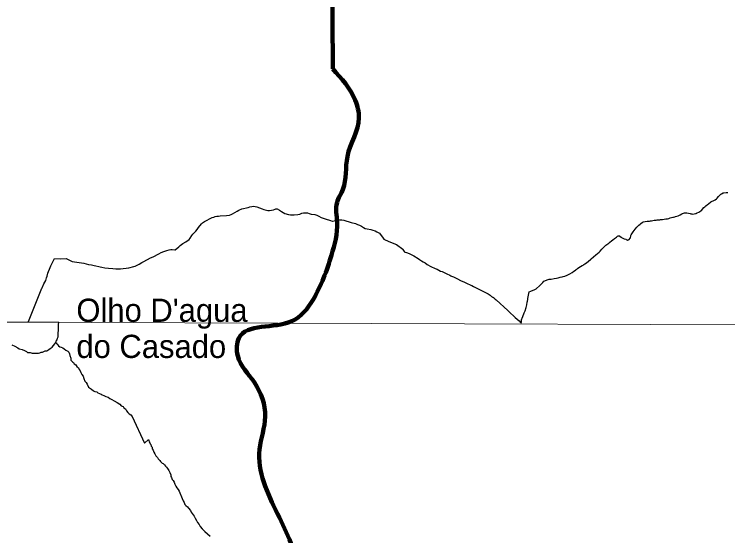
# Model space of a CAD drawing. Extents: x 553962 to 842807, y 8883888 to 9032388.
# Drawn here: x 628002 to 643403, y 8945035 to 8956284 of the extents above; entities that cross this region are included whole.
import ezdxf

# ---------------------------------------------------------------- set-up
doc = ezdxf.new("R2010")
doc.units = 0
doc.header["$LTSCALE"] = 200
for name, color, linetype, lineweight in [('1', 7, 'Continuous', 13), ('12', 7, 'Continuous', 25), ('21', 7, 'Continuous', 25), ('9', 7, 'Continuous', 90)]:
    doc.layers.add(name, color=color, linetype=linetype, lineweight=lineweight)
doc.layers.add('41', color=7, linetype='Continuous')

msp = doc.modelspace()

# ---------------------------------------------------------------- linework, layer by layer
at = {"layer": '1'}
msp.add_line((565315.3, 8949866.8), (791497.7, 8949052.2), dxfattribs=at)
at = {"layer": '12'}
for points in [[(642470.5, 8951998.4), (642488.5, 8952001.9), (642522.6, 8951999.2), (642556.7, 8951992.9), (642592.3, 8951983), (642609.4, 8951976.9), (642626.5, 8951976.6), (642642.7, 8951974.7), (642676.8, 8951977.7), (642721, 8951987.2), (642724.8, 8951990.9), (642735.1, 8951994.5), (642743.5, 8952000), (642776.2, 8952012.3), (642776.2, 8952012.3), (642820.9, 8952041.1), (642834.6, 8952053), (642890.7, 8952119.2), (642906.7, 8952133.2), (642928.9, 8952148.8), (642967.9, 8952182.8), (642985, 8952193.5), (643037.1, 8952235.1), (643053.7, 8952245), (643102.2, 8952265.8), (643135, 8952282.2), (643159.6, 8952300.8), (643178.3, 8952317.8), (643202.9, 8952349.8), (643246, 8952395.7), (643257.2, 8952401.9), (643271.1, 8952413.3), (643302.7, 8952429.5), (643320.6, 8952432.8), (643369.3, 8952438.9), (643405.8, 8952441)], [(631977.1, 8951685.3), (632043.8, 8951765.5), (632068.1, 8951787.6), (632108.7, 8951813.7), (632273.3, 8951897.1), (632308.2, 8951910.2), (632340.4, 8951920.2), (632377.3, 8951927.3), (632410.5, 8951931.4), (632445.5, 8951933.4), (632583, 8951943.7), (632651.1, 8951951.8), (632683.3, 8951961.8), (632714.5, 8951977.9), (632813.6, 8952039.2), (632846.3, 8952056.3), (632917.7, 8952084.4), (633052.1, 8952118.7), (633089.1, 8952126.8), (633126.8, 8952136.8), (633162.7, 8952142.2)], [(633162.7, 8952142.2), (633241, 8952131), (633351.4, 8952085.1), (633389.4, 8952073.2), (633476, 8952053.2), (633512.3, 8952049.3), (633554.8, 8952055.4), (633594.5, 8952068.5), (633634.9, 8952078.5), (633648.8, 8952084.6), (633676.3, 8952083.6), (633727.4, 8952060.7), (633770.1, 8952027.7), (633804.1, 8952004.7), (633842.6, 8951989.7), (633923.6, 8951967.8), (633963.1, 8951960.9), (634004.5, 8951957.9), (634043, 8951958), (634125.1, 8951962.1), (634165.6, 8951972.2), (634207, 8951990.3), (634246.6, 8951999.4), (634288, 8952002.5), (634328.5, 8951997.5), (634368.9, 8951987.6), (634409.5, 8951974.6), (634490.4, 8951962.7), (634530.8, 8951952.8), (634579.8, 8951930.8), (634627.9, 8951901.8), (634668.1, 8951883.9), (634709.8, 8951868.9), (634829.3, 8951833.1), (634866.1, 8951824.1)], [(640395.6, 8950959.1), (640439.6, 8950994.5), (640445, 8950997), (640447, 8951000.5), (640457.8, 8951007.8), (640555.3, 8951093.5), (640594.1, 8951120.7), (640626.7, 8951148.9), (640649.6, 8951173.9), (640686.4, 8951218.1), (640699.1, 8951231), (640711, 8951247), (640763.7, 8951297.4), (640775.4, 8951302.8), (640813.7, 8951328.4), (640837.7, 8951348), (640857.9, 8951367.2), (640891.5, 8951395.5), (640923.9, 8951418.5), (640957.6, 8951446.5), (641002, 8951475.6), (641024.2, 8951496.1), (641040.4, 8951506.2), (641048.4, 8951506.8), (641063.8, 8951505.7), (641076.1, 8951500.8), (641103, 8951472.9), (641113.2, 8951465), (641125.4, 8951459), (641140.6, 8951455), (641169.7, 8951440.6), (641200.2, 8951430.5), (641213.3, 8951424.4), (641238.7, 8951409.4), (641250.3, 8951409.1), (641257, 8951415.1), (641263.6, 8951416.6), (641271.5, 8951423.5), (641278.8, 8951426.2), (641300.2, 8951451.3), (641301.2, 8951463.4), (641305.1, 8951471.8), (641310.1, 8951499.8), (641314, 8951513.2), (641320.4, 8951528.1), (641359.3, 8951592.4), (641405.6, 8951650.4), (641442.9, 8951693.2), (641484.3, 8951731.3), (641515.2, 8951757.2), (641526.5, 8951768.3), (641559, 8951794.4), (641579.3, 8951807.2), (641667.6, 8951821), (641713.1, 8951823.5), (641738.9, 8951828.1), (641757.8, 8951829.8), (641786.9, 8951836), (641814.4, 8951840), (641860.7, 8951842.5), (641877.2, 8951846.8), (641891.3, 8951848.7), (641906.2, 8951849), (641921.9, 8951853), (641936.1, 8951853.2), (641951.8, 8951855.2), (641995, 8951856.3), (642070.3, 8951868.1), (642085.2, 8951872.2), (642100.9, 8951874.6), (642130, 8951881.9), (642144.9, 8951887.1), (642160.5, 8951889.6), (642189.7, 8951897.8), (642218.7, 8951904.1), (642234.4, 8951909.5), (642263.5, 8951916.8), (642278.1, 8951923.3), (642336.6, 8951938.4), (642365, 8951949.3), (642376.5, 8951955.1), (642413.4, 8951978.7), (642427.4, 8951986.2), (642470.5, 8951998.4)], [(634866.1, 8951824.1), (634873.4, 8951824.1), (634910.2, 8951826.2), (634950.7, 8951837.2), (634989.1, 8951847.3), (635028.1, 8951852.4), (635071.3, 8951849.5), (635114.6, 8951840.5), (635272.6, 8951793.7), (635367.2, 8951768.8), (635408.9, 8951751.8), (635451.4, 8951736.9), (635498.6, 8951712.9), (635544.2, 8951684), (635579.4, 8951666), (635619.9, 8951654), (635700.8, 8951640.1), (635740.5, 8951628.2), (635792.4, 8951609.2), (635828.7, 8951590.2), (635872.5, 8951570.3), (635883.6, 8951562.3), (635922.4, 8951513.3), (635950.1, 8951475.3), (635979.6, 8951429.2), (636087.1, 8951379.3), (636253.1, 8951319.5), (636386.5, 8951215.6), (636391.7, 8951209.6), (636419.7, 8951164.5), (636421.7, 8951160.5), (636421.7, 8951160.5), (636421.7, 8951160.5)], [(628309.2, 8949653.4), (628599.7, 8950377.9), (628601.3, 8950384.9), (628641.4, 8950470.1), (628663, 8950503.2), (628681.3, 8950538.3), (628691.8, 8950567.4), (628700.4, 8950599.4), (628711, 8950631.5), (628727.3, 8950696.6), (628774.6, 8950822.9), (628788.9, 8950856), (628806.9, 8950888.1), (628840.8, 8950956.2), (628872.2, 8951013.3), (628996.9, 8951009.5), (629121.2, 8951016.8), (629253.8, 8950950.8), (629505.9, 8950912.2), (629601.8, 8950889.3), (629665.7, 8950879.4), (629728.8, 8950861.5), (629762.5, 8950857.5), (629825.6, 8950843.6), (629857.5, 8950834.6), (629889.5, 8950829.7), (629956.5, 8950815.8), (630035.3, 8950806.9), (630130.2, 8950799), (630192.3, 8950791.1), (630294.1, 8950795.2), (630475.3, 8950814.6), (630582.1, 8950842.8), (630610.8, 8950852.8), (630639.6, 8950867.9), (630696.5, 8950894.1), (630755.1, 8950927.2), (630784, 8950940.3), (630880.8, 8950995.5), (630942.3, 8951026.6), (631001.9, 8951051.8), (631119.9, 8951113.1), (631172.4, 8951142.2), (631232.1, 8951169.3), (631292.6, 8951189.5), (631346.6, 8951202.6), (631380.4, 8951208.6), (631413.7, 8951209.7), (631469.4, 8951200.8), (631474.6, 8951200.8), (631553, 8951268), (631581, 8951297.1), (631608.2, 8951320.2), (631637.5, 8951342.2), (631707.2, 8951377.4), (631776.4, 8951422.6), (631796.8, 8951451.7), (631836.1, 8951514.8), (631854.5, 8951538.9), (631890.1, 8951573), (631921.4, 8951606.1), (631949.1, 8951643.2), (631977.1, 8951685.3), (631977.1, 8951685.3)], [(636421.7, 8951160.5), (636492.6, 8951137.6), (636543.8, 8951117.6), (636626.9, 8951075.7), (636719.5, 8951017.8), (636751.5, 8950995.8), (636795.3, 8950967.8), (636826.1, 8950942.8), (636870.7, 8950918.8), (636915.4, 8950886.9), (636996.5, 8950842.9), (637085.1, 8950803), (637131.6, 8950784.1), (637204.7, 8950745.1)], [(639116.2, 8950297.4), (639149.8, 8950312.8), (639201.4, 8950330), (639225.8, 8950341.2), (639251, 8950352), (639254.3, 8950354.5), (639265.5, 8950361.8), (639275.1, 8950369.6), (639340.1, 8950423.9), (639377.5, 8950461.2), (639409.6, 8950499.5), (639433.2, 8950522.9), (639488.6, 8950549.3), (639509.1, 8950557.4), (639550.9, 8950566.9), (639593.5, 8950572.4), (639658.3, 8950586.3), (639703.6, 8950591.1), (639744.3, 8950599.4), (639786.9, 8950612), (639828.7, 8950619.4), (639850, 8950624.7), (639890, 8950637.6), (639937.9, 8950655.7), (639994.2, 8950681.9), (640048.1, 8950716.4), (640078.5, 8950742.4), (640115.7, 8950767), (640133.5, 8950781.2), (640151.5, 8950793.1), (640167.6, 8950806.8), (640226.6, 8950841.8), (640263.4, 8950861.3), (640263.4, 8950861.3), (640280.4, 8950873), (640297.6, 8950886.7), (640316.3, 8950898), (640351.7, 8950923.7), (640395.6, 8950959.1)], [(637204.7, 8950745.1), (637236.4, 8950731.9), (637342.1, 8950681.2), (637402.5, 8950654.2), (637429.5, 8950639.7), (637442.2, 8950635.2), (637481.3, 8950617.9), (637571.5, 8950575), (637632.7, 8950543.3), (637724.2, 8950501.8), (637761.9, 8950483), (637855.8, 8950440.2), (637882.2, 8950429.6), (637917.4, 8950409.5), (638134, 8950306.5), (638157.9, 8950291.9), (638228.5, 8950253.9), (638272.8, 8950224.6), (638304.2, 8950197.7), (638316.9, 8950191.8), (638323.7, 8950184.3), (638335.4, 8950179.9), (638341.5, 8950174.2), (638346.7, 8950171.6), (638352.3, 8950164.8), (638359.3, 8950163), (638363.3, 8950157.6), (638382.1, 8950140), (638404.6, 8950123.8), (638657.4, 8949892.2), (638716.1, 8949835.5), (638775.8, 8949782.1), (638818.1, 8949741), (638898.3, 8949671.3), (638932.1, 8949635.9), (638944.8, 8949626.3), (638949.6, 8949652.2), (638952.9, 8949690.6), (638957.5, 8949711.3), (638963.7, 8949729.7), (638981, 8949766.6), (639010.6, 8949844.8), (639027.5, 8949883.2), (639052, 8949959.9), (639066.5, 8950015.8), (639075.2, 8950073.3), (639081, 8950095.8), (639085, 8950131.7), (639085.5, 8950153.3), (639116.2, 8950297.4)], [(628906.4, 8949193.4), (628921.3, 8949173.3), (628943.6, 8949150.6), (628956, 8949130.5), (628983.3, 8949110.3), (629015.8, 8949102.6), (629048.2, 8949084.8), (629080.5, 8949064.6), (629117.8, 8949036.8), (629155.2, 8949016.5), (629177.5, 8948991.3), (629197.3, 8948958.7), (629204.5, 8948921.1), (629221.6, 8948865.9), (629226.2, 8948820.8), (629261, 8948788), (629283.4, 8948770.3), (629298.2, 8948742.7), (629330.6, 8948725), (629352.8, 8948687.2), (629385, 8948654.5), (629404.8, 8948624.3), (629422.1, 8948591.7), (629441.8, 8948556.5), (629459, 8948516.3), (629488.7, 8948473.6), (629503.3, 8948423.4), (629522.9, 8948370.7), (629552.7, 8948342.9), (629572.5, 8948307.8), (629604.5, 8948240), (629669.2, 8948197)], [(629669.2, 8948197), (629708.9, 8948159.2), (629743.8, 8948146.4), (629783.8, 8948136.1), (629808.6, 8948118.4), (629841.1, 8948105.7), (629875.9, 8948088), (629898.4, 8948077.8), (629935.8, 8948062.5), (629978.1, 8948034.7), (630025.5, 8948021.9), (630067.8, 8947994.1), (630107.7, 8947976.3), (630157.5, 8947945.9), (630219.7, 8947905.4), (630282, 8947872.5), (630311.8, 8947839.7), (630351.7, 8947824.4), (630368.9, 8947791.8), (630401.2, 8947769), (630421, 8947728.8), (630455.7, 8947696.1), (630480.5, 8947660.8), (630515.3, 8947640.6), (630547.6, 8947610.3), (630810.8, 8947030.3)], [(630810.8, 8947030.3), (630898.9, 8947107.3), (630908.8, 8947087.2), (630916.1, 8947062.1), (630926, 8947042), (630938.3, 8947019.4), (630948.1, 8946999.3), (630960.4, 8946969.2), (630977.7, 8946941.6), (630980, 8946909), (630999.7, 8946878.8), (631017, 8946838.7), (631034.2, 8946803.5), (631041.5, 8946783.4), (631056.3, 8946755.8), (631091.1, 8946723), (631108.4, 8946692.8), (631140.6, 8946657.6), (631160.5, 8946637.4), (631192.7, 8946599.7), (631215.2, 8946594.5), (631247.5, 8946564.2), (631269.7, 8946534.1), (631289.6, 8946511.4), (631306.9, 8946483.7), (631339.1, 8946443.5), (631358.7, 8946395.8), (631378.4, 8946345.6), (631380.6, 8946313), (631395.5, 8946292.9), (631412.6, 8946250.2), (631432.4, 8946222.5), (631452.2, 8946189.9), (631469.4, 8946144.7), (631486.6, 8946102), (631508.8, 8946069.3), (631541, 8946029.1), (631560.8, 8945993.9), (631627.1, 8945838.2)], [(631627.1, 8945838.2), (631649.2, 8945785.5), (631669, 8945752.8), (631686.2, 8945710.1), (631706, 8945690), (631740.8, 8945654.7), (631765.6, 8945627), (631805.2, 8945576.7), (631822.5, 8945544), (631842.2, 8945511.3), (631884.3, 8945456), (631906.5, 8945413.3), (631938.6, 8945360.5), (631958.3, 8945317.8), (631995.5, 8945275), (632015.2, 8945234.8), (632057.3, 8945181.9), (632111.9, 8945126.5), (632171.6, 8945076), (632231.2, 8945028.1)]]:
    msp.add_lwpolyline(points, dxfattribs=at)
at = {"layer": '21'}
msp.add_lwpolyline([(627948.7, 8949152.7), (628014.1, 8949120.8), (628075.7, 8949086.9), (628110.6, 8949066.7), (628173, 8949048.9), (628225.4, 8949033.6), (628265.2, 8949010.9), (628287.6, 8948988.2), (628315.1, 8948988.1), (628342.5, 8948985.4), (628384.9, 8948970.2), (628409.9, 8948970.1), (628442.4, 8948969.9), (628474.9, 8948969.7), (628499.9, 8948969.6), (628525, 8948972), (628555, 8948976.8), (628582.6, 8948994.2), (628612.6, 8948994), (628640.2, 8949006.4), (628670.3, 8949021.2), (628702.8, 8949023.6), (628745.5, 8949053.4), (628778.1, 8949073.2), (628818.4, 8949105.5), (628848.6, 8949140.4), (628878.8, 8949175.3), (628896.5, 8949205.2), (628909.2, 8949232.7), (628924.4, 8949257.6), (628937.2, 8949297.6), (628949.8, 8949325), (628950, 8949352.6), (628950.3, 8949387.6), (628952.9, 8949412.6), (628953.3, 8949462.7), (628953.4, 8949482.7), (628953.7, 8949520.2), (628953.8, 8949540.2), (628954, 8949562.7), (628954.2, 8949595.3), (628960.2, 8949636.4), (627600.1, 8949642.9)], dxfattribs=at)
at = {"layer": '9'}
msp.add_lwpolyline([(637260.6, 8972975.8), (637076.8, 8961505.7), (634855.7, 8958401.3), (634875.3, 8955110.3)], dxfattribs=at)
for points in [[(637260.6, 8972975.8), (641524.5, 8971056.2), (652526.1, 8965412.7), (653164.3, 8965062.8), (670790.5, 8953770.1), (686194, 8943929.9), (696283.3, 8937647.1)], [(630387.4, 8939797.8), (630434.2, 8940142.1), (630686.5, 8940523.6), (631192.1, 8941084.2), (631927.5, 8941519.8), (632256.1, 8941901.8), (632534.2, 8942207.6), (633141.9, 8942718.3), (633623.2, 8943101.4), (634002.9, 8943433.2), (634103.5, 8943636.5), (634126.4, 8944067), (633968.9, 8944876), (633685.2, 8945506.9), (633295.3, 8946896.6), (633418.3, 8947606.3), (633184.9, 8948338.8), (632825.2, 8948918.6), (632848.4, 8949298.5), (633991.4, 8949661), (634446.8, 8950119.9), (634848.2, 8951084.8), (634971.3, 8951794.5), (634968.7, 8952224.9), (635094.3, 8952504.3), (635191.9, 8953213.8), (635441.4, 8954051.1), (635362.8, 8954430.2), (634875.3, 8955110.3)]]:
    msp.add_spline(points, degree=3, dxfattribs=at)

# ---------------------------------------------------------------- texts
at = {"layer": '41'}
for s, p in [("Olho D'agua", (629342.2, 8949648.8)), ('do Casado', (629342.2, 8948869.8))]:
    msp.add_text(s, height=500, dxfattribs=at).set_placement(p)

doc.saveas('drawing.dxf')
